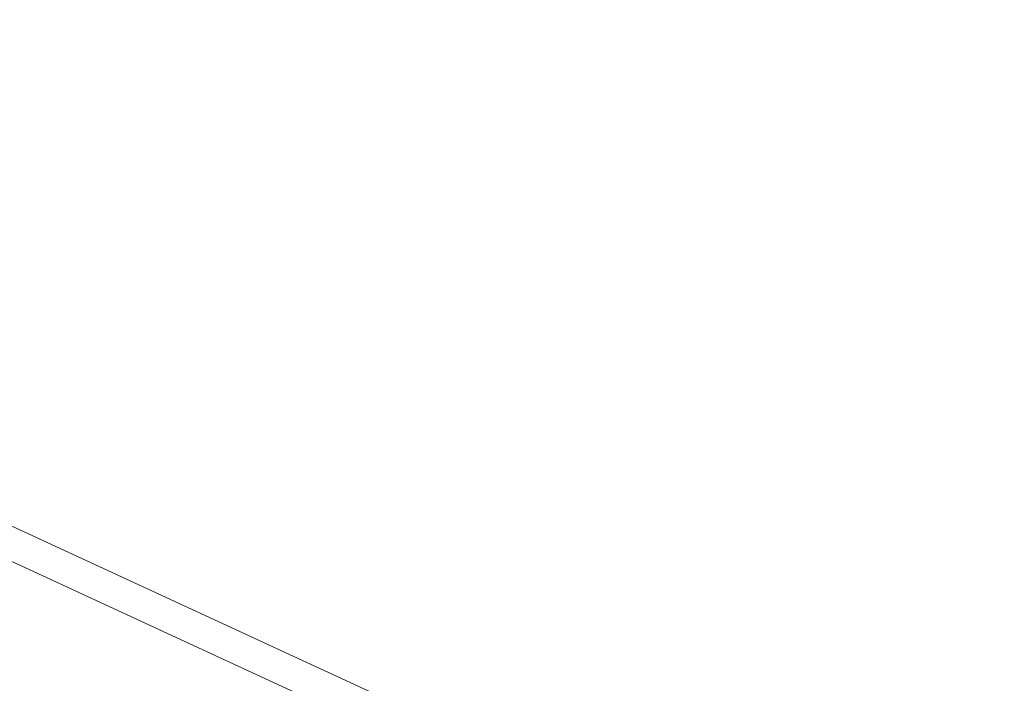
# Model space of a CAD drawing. Header units: millimetres. Extents: x 990 to 1809, y 0 to 562.
# Tile 526 of 550: x 1671 to 1706, y 216 to 239. Entities that reach past the tile are written whole.
import ezdxf

# ---------------------------------------------------------------- set-up
doc = ezdxf.new("R2010")
doc.units = ezdxf.units.MM
doc.layers.add('1', color=7, linetype='Continuous', true_color=0xffffff)

msp = doc.modelspace()

# ---------------------------------------------------------------- linework, layer by layer
at = {"layer": '1', "color": 7, "linetype": 'Continuous', "lineweight": 18}
for p, q in [((1759.362, 180.933), (1632.487, 239.46)), ((1757.811, 180.411), (1630.936, 238.937))]:
    msp.add_line(p, q, dxfattribs=at)
for points, knots in [([(1693.81, 204.206), (1688.338, 206.731), (1677.093, 211.918), (1665.858, 217.101), (1660.087, 219.763)], [0, 0, 0, 0, 0.486786, 1, 1, 1, 1]), ([(1693.535, 204.29), (1684.944, 208.252), (1676.354, 212.215), (1665.214, 217.354), (1662.664, 218.53), (1660.113, 219.707)], [0, 0, 0, 0, 0.771084, 0.771084, 1, 1, 1, 1]), ([(1661.402, 218.844), (1664.44, 217.443), (1667.912, 215.842), (1671.383, 214.24), (1671.818, 214.04)], [0, 0, 0, 0, 0.874876, 1, 1, 1, 1])]:
    msp.add_open_spline(points, degree=3, knots=knots, dxfattribs=at)
msp.add_open_spline([(1660.9, 218.427), (1664.372, 216.825), (1667.844, 215.224), (1671.316, 213.622)], degree=3, dxfattribs=at)

doc.saveas('drawing.dxf')
